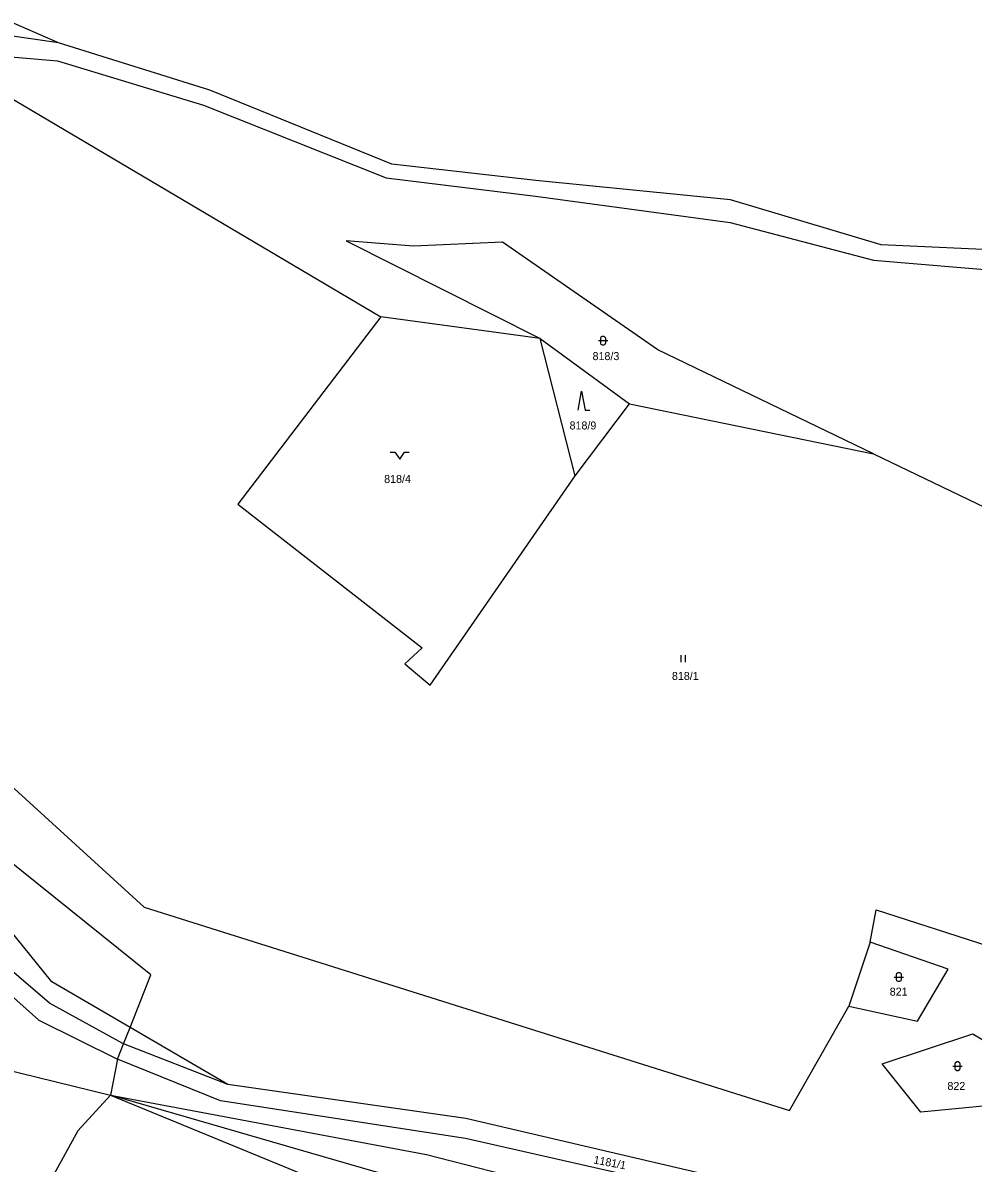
# Model space of a CAD drawing. Extents: x -694465 to -690527, y -983694 to -978978.
# Drawn here: x -691646.5 to -691444.6, y -980787.1 to -980544.9 of the extents above; entities that cross this region are included whole.
import ezdxf

# ---------------------------------------------------------------- set-up
doc = ezdxf.new("R2010")
doc.units = 0
for name, color, linetype in [('Vrstva 1', 7, 'Continuous'), ('Vrstva 18', 7, 'Continuous'), ('Vrstva 25', 7, 'Continuous')]:
    doc.layers.add(name, color=color, linetype=linetype)

msp = doc.modelspace()

# ---------------------------------------------------------------- linework, layer by layer
at = {"layer": 'Vrstva 1'}
for points in [[(-691638.95, -980549.17), (-691666.27, -980537.19)], [(-691638.95, -980549.17), (-691666.39, -980545.18)], [(-691606.77, -980559.19), (-691638.95, -980549.17)], [(-691666.44, -980550.62), (-691570.47, -980607.37)], [(-691666.44, -980550.62), (-691639.12, -980553.01)], [(-691639.12, -980553.01), (-691608.13, -980562.44)], [(-691568.09, -980574.95), (-691606.77, -980559.19)], [(-691608.13, -980562.44), (-691569.28, -980577.81)], [(-691537.51, -980578.37), (-691568.09, -980574.95)], [(-691569.28, -980577.81), (-691537.59, -980581.73)], [(-691496.16, -980582.52), (-691537.51, -980578.37)], [(-691537.59, -980581.73), (-691496.23, -980587.31)], [(-691464.13, -980592.09), (-691496.16, -980582.52)], [(-691496.23, -980587.31), (-691465.78, -980595.35)], [(-691563.52, -980592.35), (-691577.83, -980591.19)], [(-691577.83, -980591.19), (-691536.56, -980611.99)], [(-691544.55, -980591.5), (-691563.52, -980592.35)], [(-691511.59, -980614.37), (-691544.55, -980591.5)], [(-691436.31, -980593.37), (-691464.13, -980592.09)], [(-691465.78, -980595.35), (-691437.09, -980597.76)], [(-691570.47, -980607.37), (-691600.8, -980647.14)], [(-691536.56, -980611.99), (-691570.47, -980607.37)], [(-691529.17, -980641.11), (-691536.56, -980611.99)], [(-691536.56, -980611.99), (-691517.6, -980625.86)], [(-691465.74, -980636.46), (-691511.59, -980614.37)], [(-691529.17, -980641.11), (-691517.6, -980625.86)], [(-691517.6, -980625.86), (-691465.74, -980636.46)], [(-691465.74, -980636.46), (-691427.44, -980654.84)], [(-691559.94, -980685.59), (-691529.17, -980641.11)], [(-691600.8, -980647.14), (-691561.67, -980677.63)], [(-691561.67, -980677.63), (-691565.35, -980681.07)], [(-691565.35, -980681.07), (-691559.94, -980685.59)], [(-691665.4, -980692), (-691620.71, -980732.71)], [(-691623.724, -980758.29), (-691619.32, -980747.113), (-691664.189, -980711.076)], [(-691620.71, -980732.71), (-691483.62, -980775.94)], [(-691466.46, -980740.19), (-691465.16, -980733.33)], [(-691465.16, -980733.33), (-691441.42, -980740.95)], [(-691640.38, -980748.59), (-691649.58, -980737.18)], [(-691466.46, -980740.19), (-691470.98, -980753.73)], [(-691449.9, -980745.87), (-691466.46, -980740.19)], [(-691640.85, -980753.14), (-691653.97, -980741.92)], [(-691656.57, -980744.76), (-691643.14, -980756.71)], [(-691456.38, -980756.97), (-691449.9, -980745.87)], [(-691623.724, -980758.29), (-691640.38, -980748.59)], [(-691625.29, -980761.68), (-691640.85, -980753.14)], [(-691483.62, -980775.94), (-691470.98, -980753.73)], [(-691470.98, -980753.73), (-691456.38, -980756.97)], [(-691689.985, -980757.422), (-691627.85, -980772.68)], [(-691643.14, -980756.71), (-691626.38, -980765.03)], [(-691625.091, -980761.758), (-691623.724, -980758.29)], [(-691602.93, -980770.4), (-691623.724, -980758.29)], [(-691433.31, -980766.42), (-691434.39, -980774.24), (-691455.7, -980776.26), (-691463.87, -980765.98), (-691444.65, -980759.62), (-691433.31, -980766.42)], [(-691626.38, -980765.03), (-691625.091, -980761.758)], [(-691625.091, -980761.758), (-691625.29, -980761.68)], [(-691602.93, -980770.4), (-691625.091, -980761.758)], [(-691626.38, -980765.03), (-691627.85, -980772.68)], [(-691604.5, -980773.9), (-691626.38, -980765.03)], [(-691627.85, -980772.68), (-691634.84, -980780.26)], [(-691627.85, -980772.68), (-691573.6, -980794.97)], [(-691627.85, -980772.68), (-691560.74, -980785.24)], [(-691275.624, -980860.301), (-691294.258, -980854.732), (-691315.93, -980853.51), (-691345.843, -980849.845), (-691378.808, -980840.072), (-691455.422, -980826.94), (-691520.575, -980803.197), (-691571.855, -980788.843), (-691627.85, -980772.68)], [(-691552.39, -980777.6), (-691602.93, -980770.4)], [(-691552.45, -980781.84), (-691604.5, -980773.9)], [(-691449.67, -980801.62), (-691552.39, -980777.6)], [(-691634.84, -980780.26), (-691644.63, -980798.04)], [(-691450.28, -980805.05), (-691552.45, -980781.84)], [(-691560.74, -980785.24), (-691509.4, -980798.45)]]:
    msp.add_lwpolyline(points, dxfattribs=at)
at = {"layer": 'Vrstva 25'}
for points in [[(-691524.21, -980612.42), (-691522.21, -980612.42)], [(-691528.51, -980627.15), (-691527.76, -980623.15), (-691527.01, -980627.15), (-691526.01, -980627.15)], [(-691568.43, -980636.08), (-691567.43, -980636.08), (-691566.43, -980637.58), (-691565.43, -980636.08), (-691564.43, -980636.08)], [(-691506.67, -980679.19), (-691506.67, -980680.69)], [(-691505.67, -980680.69), (-691505.67, -980679.19)], [(-691461.37, -980747.58), (-691459.37, -980747.58)], [(-691448.91, -980766.51), (-691446.91, -980766.51)]]:
    msp.add_lwpolyline(points, dxfattribs=at)
for points in [[(-691523.71, -980611.92), (-691523.615, -980611.626), (-691523.365, -980611.444), (-691523.055, -980611.444), (-691522.805, -980611.626), (-691522.71, -980611.92), (-691522.71, -980612.92), (-691522.805, -980613.214), (-691523.055, -980613.396), (-691523.365, -980613.396), (-691523.615, -980613.214), (-691523.71, -980612.92)], [(-691460.87, -980747.08), (-691460.775, -980746.786), (-691460.525, -980746.604), (-691460.215, -980746.604), (-691459.965, -980746.786), (-691459.87, -980747.08), (-691459.87, -980748.08), (-691459.965, -980748.374), (-691460.215, -980748.556), (-691460.525, -980748.556), (-691460.775, -980748.374), (-691460.87, -980748.08)], [(-691448.41, -980766.01), (-691448.315, -980765.716), (-691448.065, -980765.534), (-691447.755, -980765.534), (-691447.505, -980765.716), (-691447.41, -980766.01), (-691447.41, -980767.01), (-691447.505, -980767.304), (-691447.755, -980767.486), (-691448.065, -980767.486), (-691448.315, -980767.304), (-691448.41, -980767.01)]]:
    msp.add_lwpolyline(points, close=True, dxfattribs=at)

# ---------------------------------------------------------------- texts
at = {"layer": 'Vrstva 18'}
for s, p in [('818/3', (-691525.446, -980616.55)), ('818/9', (-691530.329, -980631.28)), ('818/4', (-691569.729, -980642.64)), ('818/1', (-691508.581, -980684.48)), ('821', (-691462.297, -980751.53)), ('822', (-691450.038, -980771.57))]:
    msp.add_text(s, height=1.7, dxfattribs=at).set_placement(p)
msp.add_text('1181/1', height=1.7, rotation=349.21778, dxfattribs=at).set_placement((-691525.338, -980787.144))

doc.saveas('drawing.dxf')
